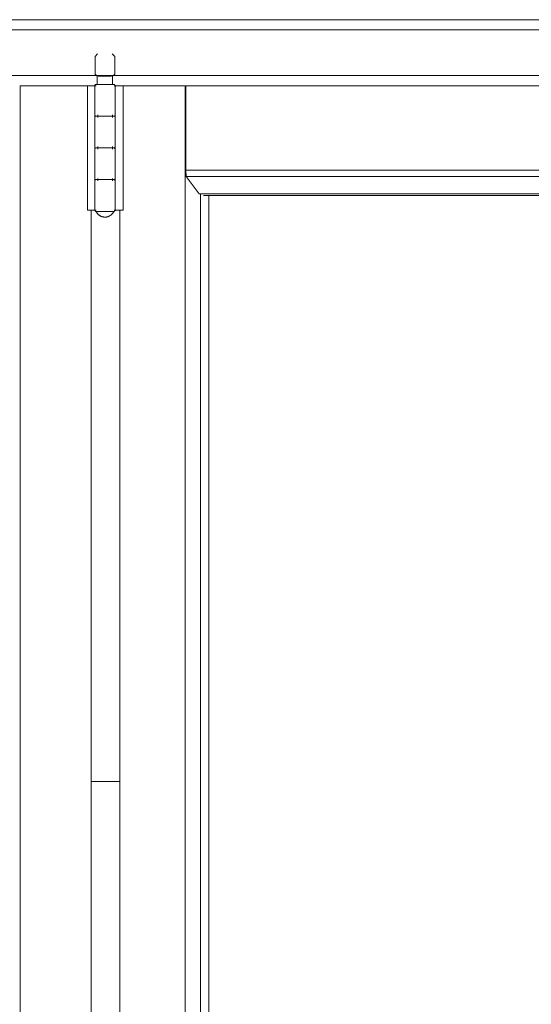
# Model space of a CAD drawing. Header units: inches. Extents: x 424 to 2043, y -237 to 445.
# Tile 944 of 965: x 1003.451 to 1003.854, y 220.175 to 220.95. Entities that reach past the tile are written whole.
import ezdxf

# ---------------------------------------------------------------- set-up
doc = ezdxf.new("R2010")
doc.units = ezdxf.units.IN
doc.header["$MEASUREMENT"] = 0
doc.layers.add('A-DOOR', color=31, linetype='Continuous', lineweight=9)
doc.layers.add('A-WALL', color=113, linetype='Continuous', lineweight=9)

# ---------------------------------------------------------------- blocks, each defined once
blk = doc.blocks.new('5-panel_Bi-fold_external_door_10806 - Type 1-V59-Section 2')
at = {"layer": 'A-DOOR'}
for p, q in [((50.9536, 4.4), (46.0463, 4.4)), ((50.9536, 4.392), (46.0463, 4.392)), ((49.44332, 4.373), (49.44132, 4.371)), ((49.44132, 4.371), (49.44132, 4.3572)), ((49.45682, 4.371), (49.45482, 4.373)), ((49.45682, 4.3572), (49.45682, 4.371)), ((46.0453, 4.356), (50.95261, 4.356)), ((49.44132, 4.3572), (49.44307, 4.35545)), ((49.44307, 4.35545), (49.44307, 4.349)), ((49.44881, 4.35545), (49.44375, 4.35545)), ((49.45413, 4.35545), (49.44881, 4.35545)), ((49.45507, 4.35545), (49.45682, 4.3572)), ((49.45507, 4.349), (49.45507, 4.35545)), ((49.38231, 4.348), (49.4354, 4.348)), ((49.38231, 4.348), (49.38231, 1.6)), ((49.4354, 4.348), (49.43949, 4.348)), ((49.4354, 4.25), (49.4354, 4.348)), ((49.43949, 4.348), (49.44092, 4.348)), ((49.44107, 4.348), (49.44107, 4.325)), ((49.44107, 4.348), (49.44222, 4.348)), ((49.44107, 4.25), (49.44107, 4.348)), ((49.44881, 4.349), (49.44401, 4.349)), ((49.45439, 4.349), (49.44881, 4.349)), ((49.45626, 4.348), (49.45692, 4.348)), ((49.45707, 4.325), (49.45707, 4.348)), ((49.45707, 4.348), (49.45901, 4.348)), ((49.45707, 4.348), (49.45707, 4.25)), ((49.45901, 4.348), (49.46347, 4.348)), ((49.46347, 4.348), (49.51211, 4.348)), ((49.46347, 4.348), (49.46347, 4.25)), ((49.51211, 1.6), (49.51211, 4.348)), ((49.51285, 4.28156), (49.51285, 4.348)), ((50.07225, 4.348), (49.51285, 4.348)), ((49.44107, 4.323), (49.44107, 4.3)), ((49.44348, 4.323), (49.44348, 4.325)), ((49.44938, 4.324), (49.44877, 4.324)), ((49.44877, 4.324), (49.44938, 4.324)), ((49.45514, 4.325), (49.45514, 4.323)), ((49.45707, 4.3), (49.45707, 4.323)), ((49.44107, 4.298), (49.44107, 4.275)), ((49.44348, 4.298), (49.44348, 4.3)), ((49.44938, 4.299), (49.44877, 4.299)), ((49.44877, 4.299), (49.44938, 4.299)), ((49.45514, 4.3), (49.45514, 4.298)), ((49.45707, 4.275), (49.45707, 4.298)), ((49.51291, 4.27659), (49.51285, 4.28156)), ((50.07225, 4.28156), (49.51285, 4.28156)), ((49.44348, 4.273), (49.44348, 4.275)), ((49.44938, 4.274), (49.44877, 4.274)), ((49.44877, 4.274), (49.44938, 4.274)), ((49.45514, 4.275), (49.45514, 4.273)), ((49.52315, 4.26271), (49.51291, 4.27659)), ((50.07225, 4.27659), (49.51291, 4.27659)), ((49.44107, 4.273), (49.44107, 4.25)), ((49.45707, 4.25), (49.45707, 4.273)), ((50.07225, 4.26271), (49.52315, 4.26271)), ((49.52415, 1.70179), (49.52415, 4.26271)), ((50.07225, 4.26143), (49.52667, 4.26143)), ((49.53093, 1.70307), (49.53093, 4.26143)), ((49.43949, 4.25), (49.4354, 4.25)), ((49.43835, 4.25), (49.43835, 1.685)), ((49.44092, 4.25), (49.43949, 4.25)), ((49.44222, 4.25), (49.44107, 4.25)), ((49.45692, 4.25), (49.45626, 4.25)), ((49.45901, 4.25), (49.45707, 4.25)), ((49.46347, 4.25), (49.45901, 4.25)), ((49.46077, 1.685), (49.46077, 4.25)), ((49.44877, 4.249), (49.44286, 4.249)), ((49.45528, 4.249), (49.44877, 4.249))]:
    blk.add_line(p, q, dxfattribs=at)
at = {"layer": 'A-DOOR', "flags": 128}
for points in [[(49.44107, 4.348), (49.44107, 4.34804), (49.44107, 4.34808), (49.44108, 4.34812), (49.44108, 4.34816), (49.44109, 4.3482), (49.4411, 4.34824), (49.44111, 4.34828), (49.44112, 4.34831), (49.44114, 4.34835), (49.44115, 4.34839), (49.44117, 4.34843), (49.44118, 4.34846), (49.4412, 4.3485), (49.44122, 4.34853), (49.44125, 4.34856), (49.44127, 4.3486), (49.44129, 4.34863), (49.44132, 4.34866), (49.44135, 4.34869), (49.44137, 4.34872), (49.4414, 4.34874), (49.44143, 4.34877), (49.44147, 4.3488), (49.4415, 4.34882), (49.44153, 4.34884), (49.44156, 4.34886), (49.4416, 4.34888), (49.44164, 4.3489), (49.44167, 4.34892), (49.44171, 4.34893), (49.44175, 4.34895), (49.44178, 4.34896), (49.44182, 4.34897), (49.44186, 4.34898), (49.4419, 4.34899), (49.44194, 4.34899), (49.44198, 4.349), (49.44202, 4.349), (49.44206, 4.349), (49.44207, 4.349)], [(49.44877, 4.349), (49.44849, 4.349), (49.44821, 4.349), (49.44793, 4.349), (49.44765, 4.349), (49.44738, 4.349), (49.44711, 4.349), (49.44684, 4.349), (49.44658, 4.349), (49.44632, 4.349), (49.44607, 4.349), (49.44582, 4.349), (49.44557, 4.349), (49.44533, 4.349), (49.4451, 4.349), (49.44487, 4.349), (49.44465, 4.349), (49.44444, 4.349), (49.44423, 4.349), (49.44403, 4.349), (49.44384, 4.349), (49.44366, 4.349), (49.44349, 4.349), (49.44332, 4.349), (49.44317, 4.349), (49.44302, 4.349), (49.44289, 4.349), (49.44276, 4.349), (49.44264, 4.349), (49.44254, 4.349), (49.44244, 4.349), (49.44236, 4.349), (49.44228, 4.349), (49.44222, 4.349), (49.44217, 4.349), (49.44213, 4.349), (49.4421, 4.349), (49.44208, 4.349), (49.44207, 4.349)], [(49.44207, 4.349), (49.44208, 4.349), (49.44209, 4.349), (49.44212, 4.349), (49.44216, 4.349), (49.44221, 4.349), (49.44227, 4.349), (49.44234, 4.349), (49.44243, 4.349), (49.44252, 4.349), (49.44262, 4.349), (49.44274, 4.349), (49.44286, 4.349), (49.443, 4.349), (49.44314, 4.349), (49.44329, 4.349), (49.44346, 4.349), (49.44363, 4.349), (49.44381, 4.349)], [(49.45607, 4.349), (49.45607, 4.349), (49.45605, 4.349), (49.45602, 4.349), (49.45598, 4.349), (49.45593, 4.349), (49.45587, 4.349), (49.4558, 4.349), (49.45572, 4.349), (49.45562, 4.349), (49.45552, 4.349), (49.4554, 4.349), (49.45528, 4.349), (49.45515, 4.349), (49.455, 4.349), (49.45485, 4.349), (49.45469, 4.349), (49.45451, 4.349), (49.45433, 4.349), (49.45414, 4.349), (49.45395, 4.349), (49.45374, 4.349), (49.45353, 4.349), (49.45331, 4.349), (49.45309, 4.349), (49.45285, 4.349), (49.45261, 4.349), (49.45237, 4.349), (49.45212, 4.349), (49.45187, 4.349), (49.45161, 4.349), (49.45134, 4.349), (49.45108, 4.349), (49.45081, 4.349), (49.45054, 4.349), (49.45026, 4.349), (49.44998, 4.349), (49.44971, 4.349), (49.44943, 4.349), (49.44915, 4.349), (49.44887, 4.349), (49.44877, 4.349)], [(49.45411, 4.349), (49.4543, 4.349), (49.45448, 4.349), (49.45466, 4.349), (49.45482, 4.349), (49.45498, 4.349), (49.45512, 4.349), (49.45526, 4.349), (49.45538, 4.349), (49.4555, 4.349), (49.4556, 4.349), (49.4557, 4.349), (49.45578, 4.349), (49.45586, 4.349), (49.45592, 4.349), (49.45597, 4.349), (49.45601, 4.349), (49.45604, 4.349), (49.45606, 4.349), (49.45607, 4.349)], [(49.45607, 4.349), (49.45611, 4.349), (49.45615, 4.349), (49.45619, 4.34899), (49.45623, 4.34899), (49.45627, 4.34898), (49.45631, 4.34897), (49.45635, 4.34896), (49.45639, 4.34895), (49.45642, 4.34894), (49.45646, 4.34892), (49.4565, 4.3489), (49.45653, 4.34889), (49.45657, 4.34887), (49.4566, 4.34885), (49.45664, 4.34883), (49.45667, 4.3488), (49.4567, 4.34878), (49.45673, 4.34875), (49.45676, 4.34872), (49.45679, 4.3487), (49.45682, 4.34867), (49.45684, 4.34864), (49.45687, 4.34861), (49.45689, 4.34857), (49.45691, 4.34854), (49.45693, 4.34851), (49.45695, 4.34847), (49.45697, 4.34844), (49.45699, 4.3484), (49.457, 4.34836), (49.45702, 4.34832), (49.45703, 4.34829), (49.45704, 4.34825), (49.45705, 4.34821), (49.45706, 4.34817), (49.45706, 4.34813), (49.45707, 4.34809), (49.45707, 4.34805), (49.45707, 4.34801), (49.45707, 4.348)], [(49.44207, 4.324), (49.44203, 4.324), (49.44199, 4.324), (49.44195, 4.32401), (49.44191, 4.32401), (49.44187, 4.32402), (49.44183, 4.32403), (49.44179, 4.32404), (49.44176, 4.32405), (49.44172, 4.32406), (49.44168, 4.32408), (49.44165, 4.3241), (49.44161, 4.32411), (49.44157, 4.32413), (49.44154, 4.32415), (49.44151, 4.32417), (49.44147, 4.3242), (49.44144, 4.32422), (49.44141, 4.32425), (49.44138, 4.32428), (49.44135, 4.3243), (49.44133, 4.32433), (49.4413, 4.32436), (49.44128, 4.32439), (49.44125, 4.32443), (49.44123, 4.32446), (49.44121, 4.32449), (49.44119, 4.32453), (49.44117, 4.32456), (49.44115, 4.3246), (49.44114, 4.32464), (49.44113, 4.32468), (49.44111, 4.32471), (49.4411, 4.32475), (49.44109, 4.32479), (49.44109, 4.32483), (49.44108, 4.32487), (49.44108, 4.32491), (49.44107, 4.32495), (49.44107, 4.32499), (49.44107, 4.325)], [(49.44107, 4.323), (49.44107, 4.32304), (49.44107, 4.32308), (49.44108, 4.32312), (49.44108, 4.32316), (49.44109, 4.3232), (49.4411, 4.32324), (49.44111, 4.32328), (49.44112, 4.32331), (49.44114, 4.32335), (49.44115, 4.32339), (49.44117, 4.32343), (49.44118, 4.32346), (49.4412, 4.3235), (49.44122, 4.32353), (49.44125, 4.32356), (49.44127, 4.3236), (49.44129, 4.32363), (49.44132, 4.32366), (49.44135, 4.32369), (49.44137, 4.32372), (49.4414, 4.32374), (49.44143, 4.32377), (49.44147, 4.3238), (49.4415, 4.32382), (49.44153, 4.32384), (49.44156, 4.32386), (49.4416, 4.32388), (49.44164, 4.3239), (49.44167, 4.32392), (49.44171, 4.32393), (49.44175, 4.32395), (49.44178, 4.32396), (49.44182, 4.32397), (49.44186, 4.32398), (49.4419, 4.32399), (49.44194, 4.32399), (49.44198, 4.324), (49.44202, 4.324), (49.44206, 4.324), (49.44207, 4.324)], [(49.44877, 4.324), (49.44849, 4.324), (49.44821, 4.324), (49.44793, 4.324), (49.44765, 4.324), (49.44738, 4.324), (49.44711, 4.324), (49.44684, 4.324), (49.44658, 4.324), (49.44632, 4.324), (49.44607, 4.324), (49.44582, 4.324), (49.44557, 4.324), (49.44533, 4.324), (49.4451, 4.324), (49.44487, 4.324), (49.44465, 4.324), (49.44444, 4.324), (49.44423, 4.324), (49.44403, 4.324), (49.44384, 4.324), (49.44366, 4.324), (49.44349, 4.324), (49.44332, 4.324), (49.44317, 4.324), (49.44302, 4.324), (49.44289, 4.324), (49.44276, 4.324), (49.44264, 4.324), (49.44254, 4.324), (49.44244, 4.324), (49.44236, 4.324), (49.44228, 4.324), (49.44222, 4.324), (49.44217, 4.324), (49.44213, 4.324), (49.4421, 4.324), (49.44208, 4.324), (49.44207, 4.324)], [(49.44207, 4.324), (49.44208, 4.324), (49.44209, 4.324), (49.44212, 4.324), (49.44216, 4.324), (49.44221, 4.324), (49.44227, 4.324), (49.44234, 4.324), (49.44243, 4.324), (49.44252, 4.324), (49.44262, 4.324), (49.44274, 4.324), (49.44286, 4.324), (49.443, 4.324), (49.44314, 4.324), (49.44329, 4.324), (49.44346, 4.324), (49.44363, 4.324), (49.44381, 4.324), (49.444, 4.324), (49.44419, 4.324), (49.4444, 4.324), (49.44461, 4.324), (49.44483, 4.324), (49.44506, 4.324), (49.44529, 4.324), (49.44553, 4.324), (49.44577, 4.324), (49.44602, 4.324), (49.44628, 4.324), (49.44653, 4.324), (49.4468, 4.324), (49.44706, 4.324), (49.44733, 4.324), (49.44761, 4.324), (49.44788, 4.324), (49.44816, 4.324), (49.44844, 4.324), (49.44872, 4.324), (49.449, 4.324), (49.44928, 4.324), (49.44938, 4.324)], [(49.44938, 4.324), (49.4491, 4.324), (49.44882, 4.324), (49.44854, 4.324), (49.44826, 4.324), (49.44798, 4.324), (49.44771, 4.324), (49.44743, 4.324), (49.44716, 4.324), (49.44689, 4.324), (49.44663, 4.324), (49.44637, 4.324), (49.44611, 4.324), (49.44586, 4.324), (49.44562, 4.324), (49.44537, 4.324), (49.44514, 4.324), (49.44491, 4.324), (49.44469, 4.324), (49.44447, 4.324), (49.44427, 4.324), (49.44407, 4.324), (49.44388, 4.324), (49.44369, 4.324), (49.44352, 4.324), (49.44335, 4.324), (49.44319, 4.324), (49.44305, 4.324), (49.44291, 4.324), (49.44278, 4.324), (49.44266, 4.324), (49.44256, 4.324), (49.44246, 4.324), (49.44237, 4.324), (49.4423, 4.324), (49.44223, 4.324), (49.44218, 4.324), (49.44213, 4.324), (49.4421, 4.324), (49.44208, 4.324), (49.44207, 4.324)], [(49.44207, 4.324), (49.44208, 4.324), (49.44209, 4.324), (49.44212, 4.324), (49.44216, 4.324), (49.44221, 4.324), (49.44227, 4.324), (49.44234, 4.324), (49.44243, 4.324), (49.44252, 4.324), (49.44262, 4.324), (49.44274, 4.324), (49.44286, 4.324), (49.443, 4.324), (49.44314, 4.324), (49.44329, 4.324), (49.44346, 4.324), (49.44363, 4.324), (49.44381, 4.324), (49.444, 4.324), (49.44419, 4.324), (49.4444, 4.324), (49.44461, 4.324), (49.44483, 4.324), (49.44506, 4.324), (49.44529, 4.324), (49.44553, 4.324), (49.44577, 4.324), (49.44602, 4.324), (49.44628, 4.324), (49.44653, 4.324), (49.4468, 4.324), (49.44706, 4.324), (49.44733, 4.324), (49.44761, 4.324), (49.44788, 4.324), (49.44816, 4.324), (49.44844, 4.324), (49.44872, 4.324), (49.44877, 4.324)], [(49.45607, 4.324), (49.45607, 4.324), (49.45605, 4.324), (49.45602, 4.324), (49.45598, 4.324), (49.45593, 4.324), (49.45587, 4.324), (49.4558, 4.324), (49.45572, 4.324), (49.45562, 4.324), (49.45552, 4.324), (49.4554, 4.324), (49.45528, 4.324), (49.45515, 4.324), (49.455, 4.324), (49.45485, 4.324), (49.45469, 4.324), (49.45451, 4.324), (49.45433, 4.324), (49.45414, 4.324), (49.45395, 4.324), (49.45374, 4.324), (49.45353, 4.324), (49.45331, 4.324), (49.45309, 4.324), (49.45285, 4.324), (49.45261, 4.324), (49.45237, 4.324), (49.45212, 4.324), (49.45187, 4.324), (49.45161, 4.324), (49.45134, 4.324), (49.45108, 4.324), (49.45081, 4.324), (49.45054, 4.324), (49.45026, 4.324), (49.44998, 4.324), (49.44971, 4.324), (49.44943, 4.324), (49.44915, 4.324), (49.44887, 4.324), (49.44877, 4.324)], [(49.44877, 4.324), (49.44905, 4.324), (49.44932, 4.324), (49.4496, 4.324), (49.44988, 4.324), (49.45016, 4.324), (49.45044, 4.324), (49.45071, 4.324), (49.45098, 4.324), (49.45125, 4.324), (49.45151, 4.324), (49.45177, 4.324), (49.45203, 4.324), (49.45228, 4.324), (49.45253, 4.324), (49.45277, 4.324), (49.453, 4.324), (49.45323, 4.324), (49.45345, 4.324), (49.45367, 4.324), (49.45387, 4.324), (49.45407, 4.324), (49.45427, 4.324), (49.45445, 4.324), (49.45462, 4.324), (49.45479, 4.324), (49.45495, 4.324), (49.45509, 4.324), (49.45523, 4.324), (49.45536, 4.324), (49.45548, 4.324), (49.45559, 4.324), (49.45568, 4.324), (49.45577, 4.324), (49.45585, 4.324), (49.45591, 4.324), (49.45596, 4.324), (49.45601, 4.324), (49.45604, 4.324), (49.45606, 4.324), (49.45607, 4.324)], [(49.44938, 4.324), (49.44966, 4.324), (49.44993, 4.324), (49.45021, 4.324), (49.45049, 4.324), (49.45076, 4.324), (49.45103, 4.324), (49.4513, 4.324), (49.45156, 4.324), (49.45182, 4.324), (49.45208, 4.324), (49.45233, 4.324), (49.45257, 4.324), (49.45281, 4.324), (49.45305, 4.324), (49.45327, 4.324), (49.45349, 4.324), (49.45371, 4.324), (49.45391, 4.324), (49.45411, 4.324), (49.4543, 4.324), (49.45448, 4.324), (49.45466, 4.324), (49.45482, 4.324), (49.45498, 4.324), (49.45512, 4.324), (49.45526, 4.324), (49.45538, 4.324), (49.4555, 4.324), (49.4556, 4.324), (49.4557, 4.324), (49.45578, 4.324), (49.45586, 4.324), (49.45592, 4.324), (49.45597, 4.324), (49.45601, 4.324), (49.45604, 4.324), (49.45606, 4.324), (49.45607, 4.324)], [(49.45607, 4.324), (49.45607, 4.324), (49.45605, 4.324), (49.45602, 4.324), (49.45598, 4.324), (49.45593, 4.324), (49.45587, 4.324), (49.4558, 4.324), (49.45572, 4.324), (49.45562, 4.324), (49.45552, 4.324), (49.4554, 4.324), (49.45528, 4.324), (49.45515, 4.324), (49.455, 4.324), (49.45485, 4.324), (49.45469, 4.324), (49.45451, 4.324), (49.45433, 4.324), (49.45414, 4.324), (49.45395, 4.324), (49.45374, 4.324), (49.45353, 4.324), (49.45331, 4.324), (49.45309, 4.324), (49.45285, 4.324), (49.45261, 4.324), (49.45237, 4.324), (49.45212, 4.324), (49.45187, 4.324), (49.45161, 4.324), (49.45134, 4.324), (49.45108, 4.324), (49.45081, 4.324), (49.45054, 4.324), (49.45026, 4.324), (49.44998, 4.324), (49.44971, 4.324), (49.44943, 4.324), (49.44938, 4.324)], [(49.45707, 4.325), (49.45707, 4.32496), (49.45707, 4.32492), (49.45706, 4.32488), (49.45706, 4.32484), (49.45705, 4.3248), (49.45704, 4.32476), (49.45703, 4.32472), (49.45702, 4.32469), (49.45701, 4.32465), (49.45699, 4.32461), (49.45698, 4.32457), (49.45696, 4.32454), (49.45694, 4.3245), (49.45692, 4.32447), (49.4569, 4.32444), (49.45687, 4.3244), (49.45685, 4.32437), (49.45682, 4.32434), (49.4568, 4.32431), (49.45677, 4.32428), (49.45674, 4.32426), (49.45671, 4.32423), (49.45668, 4.3242), (49.45664, 4.32418), (49.45661, 4.32416), (49.45658, 4.32414), (49.45654, 4.32412), (49.45651, 4.3241), (49.45647, 4.32408), (49.45643, 4.32407), (49.4564, 4.32405), (49.45636, 4.32404), (49.45632, 4.32403), (49.45628, 4.32402), (49.45624, 4.32401), (49.4562, 4.32401), (49.45616, 4.324), (49.45612, 4.324), (49.45608, 4.324), (49.45607, 4.324)], [(49.45607, 4.324), (49.45611, 4.324), (49.45615, 4.324), (49.45619, 4.32399), (49.45623, 4.32399), (49.45627, 4.32398), (49.45631, 4.32397), (49.45635, 4.32396), (49.45639, 4.32395), (49.45642, 4.32394), (49.45646, 4.32392), (49.4565, 4.3239), (49.45653, 4.32389), (49.45657, 4.32387), (49.4566, 4.32385), (49.45664, 4.32383), (49.45667, 4.3238), (49.4567, 4.32378), (49.45673, 4.32375), (49.45676, 4.32372), (49.45679, 4.3237), (49.45682, 4.32367), (49.45684, 4.32364), (49.45687, 4.32361), (49.45689, 4.32357), (49.45691, 4.32354), (49.45693, 4.32351), (49.45695, 4.32347), (49.45697, 4.32344), (49.45699, 4.3234), (49.457, 4.32336), (49.45702, 4.32332), (49.45703, 4.32329), (49.45704, 4.32325), (49.45705, 4.32321), (49.45706, 4.32317), (49.45706, 4.32313), (49.45707, 4.32309), (49.45707, 4.32305), (49.45707, 4.32301), (49.45707, 4.323)], [(49.44207, 4.299), (49.44203, 4.299), (49.44199, 4.299), (49.44195, 4.29901), (49.44191, 4.29901), (49.44187, 4.29902), (49.44183, 4.29903), (49.44179, 4.29904), (49.44176, 4.29905), (49.44172, 4.29906), (49.44168, 4.29908), (49.44165, 4.2991), (49.44161, 4.29911), (49.44157, 4.29913), (49.44154, 4.29915), (49.44151, 4.29917), (49.44147, 4.2992), (49.44144, 4.29922), (49.44141, 4.29925), (49.44138, 4.29928), (49.44135, 4.2993), (49.44133, 4.29933), (49.4413, 4.29936), (49.44128, 4.29939), (49.44125, 4.29943), (49.44123, 4.29946), (49.44121, 4.29949), (49.44119, 4.29953), (49.44117, 4.29956), (49.44115, 4.2996), (49.44114, 4.29964), (49.44113, 4.29968), (49.44111, 4.29971), (49.4411, 4.29975), (49.44109, 4.29979), (49.44109, 4.29983), (49.44108, 4.29987), (49.44108, 4.29991), (49.44107, 4.29995), (49.44107, 4.29999), (49.44107, 4.3)], [(49.44107, 4.298), (49.44107, 4.29804), (49.44107, 4.29808), (49.44108, 4.29812), (49.44108, 4.29816), (49.44109, 4.2982), (49.4411, 4.29824), (49.44111, 4.29828), (49.44112, 4.29831), (49.44114, 4.29835), (49.44115, 4.29839), (49.44117, 4.29843), (49.44118, 4.29846), (49.4412, 4.2985), (49.44122, 4.29853), (49.44125, 4.29856), (49.44127, 4.2986), (49.44129, 4.29863), (49.44132, 4.29866), (49.44135, 4.29869), (49.44137, 4.29872), (49.4414, 4.29874), (49.44143, 4.29877), (49.44147, 4.2988), (49.4415, 4.29882), (49.44153, 4.29884), (49.44156, 4.29886), (49.4416, 4.29888), (49.44164, 4.2989), (49.44167, 4.29892), (49.44171, 4.29893), (49.44175, 4.29895), (49.44178, 4.29896), (49.44182, 4.29897), (49.44186, 4.29898), (49.4419, 4.29899), (49.44194, 4.29899), (49.44198, 4.299), (49.44202, 4.299), (49.44206, 4.299), (49.44207, 4.299)], [(49.44877, 4.299), (49.44849, 4.299), (49.44821, 4.299), (49.44793, 4.299), (49.44765, 4.299), (49.44738, 4.299), (49.44711, 4.299), (49.44684, 4.299), (49.44658, 4.299), (49.44632, 4.299), (49.44607, 4.299), (49.44582, 4.299), (49.44557, 4.299), (49.44533, 4.299), (49.4451, 4.299), (49.44487, 4.299), (49.44465, 4.299), (49.44444, 4.299), (49.44423, 4.299), (49.44403, 4.299), (49.44384, 4.299), (49.44366, 4.299), (49.44349, 4.299), (49.44332, 4.299), (49.44317, 4.299), (49.44302, 4.299), (49.44289, 4.299), (49.44276, 4.299), (49.44264, 4.299), (49.44254, 4.299), (49.44244, 4.299), (49.44236, 4.299), (49.44228, 4.299), (49.44222, 4.299), (49.44217, 4.299), (49.44213, 4.299), (49.4421, 4.299), (49.44208, 4.299), (49.44207, 4.299)], [(49.44207, 4.299), (49.44208, 4.299), (49.44209, 4.299), (49.44212, 4.299), (49.44216, 4.299), (49.44221, 4.299), (49.44227, 4.299), (49.44234, 4.299), (49.44243, 4.299), (49.44252, 4.299), (49.44262, 4.299), (49.44274, 4.299), (49.44286, 4.299), (49.443, 4.299), (49.44314, 4.299), (49.44329, 4.299), (49.44346, 4.299), (49.44363, 4.299), (49.44381, 4.299), (49.444, 4.299), (49.44419, 4.299), (49.4444, 4.299), (49.44461, 4.299), (49.44483, 4.299), (49.44506, 4.299), (49.44529, 4.299), (49.44553, 4.299), (49.44577, 4.299), (49.44602, 4.299), (49.44628, 4.299), (49.44653, 4.299), (49.4468, 4.299), (49.44706, 4.299), (49.44733, 4.299), (49.44761, 4.299), (49.44788, 4.299), (49.44816, 4.299), (49.44844, 4.299), (49.44872, 4.299), (49.449, 4.299), (49.44928, 4.299), (49.44938, 4.299)], [(49.44938, 4.299), (49.4491, 4.299), (49.44882, 4.299), (49.44854, 4.299), (49.44826, 4.299), (49.44798, 4.299), (49.44771, 4.299), (49.44743, 4.299), (49.44716, 4.299), (49.44689, 4.299), (49.44663, 4.299), (49.44637, 4.299), (49.44611, 4.299), (49.44586, 4.299), (49.44562, 4.299), (49.44537, 4.299), (49.44514, 4.299), (49.44491, 4.299), (49.44469, 4.299), (49.44447, 4.299), (49.44427, 4.299), (49.44407, 4.299), (49.44388, 4.299), (49.44369, 4.299), (49.44352, 4.299), (49.44335, 4.299), (49.44319, 4.299), (49.44305, 4.299), (49.44291, 4.299), (49.44278, 4.299), (49.44266, 4.299), (49.44256, 4.299), (49.44246, 4.299), (49.44237, 4.299), (49.4423, 4.299), (49.44223, 4.299), (49.44218, 4.299), (49.44213, 4.299), (49.4421, 4.299), (49.44208, 4.299), (49.44207, 4.299)], [(49.44207, 4.299), (49.44208, 4.299), (49.44209, 4.299), (49.44212, 4.299), (49.44216, 4.299), (49.44221, 4.299), (49.44227, 4.299), (49.44234, 4.299), (49.44243, 4.299), (49.44252, 4.299), (49.44262, 4.299), (49.44274, 4.299), (49.44286, 4.299), (49.443, 4.299), (49.44314, 4.299), (49.44329, 4.299), (49.44346, 4.299), (49.44363, 4.299), (49.44381, 4.299), (49.444, 4.299), (49.44419, 4.299), (49.4444, 4.299), (49.44461, 4.299), (49.44483, 4.299), (49.44506, 4.299), (49.44529, 4.299), (49.44553, 4.299), (49.44577, 4.299), (49.44602, 4.299), (49.44628, 4.299), (49.44653, 4.299), (49.4468, 4.299), (49.44706, 4.299), (49.44733, 4.299), (49.44761, 4.299), (49.44788, 4.299), (49.44816, 4.299), (49.44844, 4.299), (49.44872, 4.299), (49.44877, 4.299)], [(49.45607, 4.299), (49.45607, 4.299), (49.45605, 4.299), (49.45602, 4.299), (49.45598, 4.299), (49.45593, 4.299), (49.45587, 4.299), (49.4558, 4.299), (49.45572, 4.299), (49.45562, 4.299), (49.45552, 4.299), (49.4554, 4.299), (49.45528, 4.299), (49.45515, 4.299), (49.455, 4.299), (49.45485, 4.299), (49.45469, 4.299), (49.45451, 4.299), (49.45433, 4.299), (49.45414, 4.299), (49.45395, 4.299), (49.45374, 4.299), (49.45353, 4.299), (49.45331, 4.299), (49.45309, 4.299), (49.45285, 4.299), (49.45261, 4.299), (49.45237, 4.299), (49.45212, 4.299), (49.45187, 4.299), (49.45161, 4.299), (49.45134, 4.299), (49.45108, 4.299), (49.45081, 4.299), (49.45054, 4.299), (49.45026, 4.299), (49.44998, 4.299), (49.44971, 4.299), (49.44943, 4.299), (49.44915, 4.299), (49.44887, 4.299), (49.44877, 4.299)], [(49.44877, 4.299), (49.44905, 4.299), (49.44932, 4.299), (49.4496, 4.299), (49.44988, 4.299), (49.45016, 4.299), (49.45044, 4.299), (49.45071, 4.299), (49.45098, 4.299), (49.45125, 4.299), (49.45151, 4.299), (49.45177, 4.299), (49.45203, 4.299), (49.45228, 4.299), (49.45253, 4.299), (49.45277, 4.299), (49.453, 4.299), (49.45323, 4.299), (49.45345, 4.299), (49.45367, 4.299), (49.45387, 4.299), (49.45407, 4.299), (49.45427, 4.299), (49.45445, 4.299), (49.45462, 4.299), (49.45479, 4.299), (49.45495, 4.299), (49.45509, 4.299), (49.45523, 4.299), (49.45536, 4.299), (49.45548, 4.299), (49.45559, 4.299), (49.45568, 4.299), (49.45577, 4.299), (49.45585, 4.299), (49.45591, 4.299), (49.45596, 4.299), (49.45601, 4.299), (49.45604, 4.299), (49.45606, 4.299), (49.45607, 4.299)], [(49.44938, 4.299), (49.44966, 4.299), (49.44993, 4.299), (49.45021, 4.299), (49.45049, 4.299), (49.45076, 4.299), (49.45103, 4.299), (49.4513, 4.299), (49.45156, 4.299), (49.45182, 4.299), (49.45208, 4.299), (49.45233, 4.299), (49.45257, 4.299), (49.45281, 4.299), (49.45305, 4.299), (49.45327, 4.299), (49.45349, 4.299), (49.45371, 4.299), (49.45391, 4.299), (49.45411, 4.299), (49.4543, 4.299), (49.45448, 4.299), (49.45466, 4.299), (49.45482, 4.299), (49.45498, 4.299), (49.45512, 4.299), (49.45526, 4.299), (49.45538, 4.299), (49.4555, 4.299), (49.4556, 4.299), (49.4557, 4.299), (49.45578, 4.299), (49.45586, 4.299), (49.45592, 4.299), (49.45597, 4.299), (49.45601, 4.299), (49.45604, 4.299), (49.45606, 4.299), (49.45607, 4.299)], [(49.45607, 4.299), (49.45607, 4.299), (49.45605, 4.299), (49.45602, 4.299), (49.45598, 4.299), (49.45593, 4.299), (49.45587, 4.299), (49.4558, 4.299), (49.45572, 4.299), (49.45562, 4.299), (49.45552, 4.299), (49.4554, 4.299), (49.45528, 4.299), (49.45515, 4.299), (49.455, 4.299), (49.45485, 4.299), (49.45469, 4.299), (49.45451, 4.299), (49.45433, 4.299), (49.45414, 4.299), (49.45395, 4.299), (49.45374, 4.299), (49.45353, 4.299), (49.45331, 4.299), (49.45309, 4.299), (49.45285, 4.299), (49.45261, 4.299), (49.45237, 4.299), (49.45212, 4.299), (49.45187, 4.299), (49.45161, 4.299), (49.45134, 4.299), (49.45108, 4.299), (49.45081, 4.299), (49.45054, 4.299), (49.45026, 4.299), (49.44998, 4.299), (49.44971, 4.299), (49.44943, 4.299), (49.44938, 4.299)], [(49.45707, 4.3), (49.45707, 4.29996), (49.45707, 4.29992), (49.45706, 4.29988), (49.45706, 4.29984), (49.45705, 4.2998), (49.45704, 4.29976), (49.45703, 4.29972), (49.45702, 4.29969), (49.45701, 4.29965), (49.45699, 4.29961), (49.45698, 4.29957), (49.45696, 4.29954), (49.45694, 4.2995), (49.45692, 4.29947), (49.4569, 4.29944), (49.45687, 4.2994), (49.45685, 4.29937), (49.45682, 4.29934), (49.4568, 4.29931), (49.45677, 4.29928), (49.45674, 4.29926), (49.45671, 4.29923), (49.45668, 4.2992), (49.45664, 4.29918), (49.45661, 4.29916), (49.45658, 4.29914), (49.45654, 4.29912), (49.45651, 4.2991), (49.45647, 4.29908), (49.45643, 4.29907), (49.4564, 4.29905), (49.45636, 4.29904), (49.45632, 4.29903), (49.45628, 4.29902), (49.45624, 4.29901), (49.4562, 4.29901), (49.45616, 4.299), (49.45612, 4.299), (49.45608, 4.299), (49.45607, 4.299)], [(49.45607, 4.299), (49.45611, 4.299), (49.45615, 4.299), (49.45619, 4.29899), (49.45623, 4.29899), (49.45627, 4.29898), (49.45631, 4.29897), (49.45635, 4.29896), (49.45639, 4.29895), (49.45642, 4.29894), (49.45646, 4.29892), (49.4565, 4.2989), (49.45653, 4.29889), (49.45657, 4.29887), (49.4566, 4.29885), (49.45664, 4.29883), (49.45667, 4.2988), (49.4567, 4.29878), (49.45673, 4.29875), (49.45676, 4.29872), (49.45679, 4.2987), (49.45682, 4.29867), (49.45684, 4.29864), (49.45687, 4.29861), (49.45689, 4.29857), (49.45691, 4.29854), (49.45693, 4.29851), (49.45695, 4.29847), (49.45697, 4.29844), (49.45699, 4.2984), (49.457, 4.29836), (49.45702, 4.29832), (49.45703, 4.29829), (49.45704, 4.29825), (49.45705, 4.29821), (49.45706, 4.29817), (49.45706, 4.29813), (49.45707, 4.29809), (49.45707, 4.29805), (49.45707, 4.29801), (49.45707, 4.298)], [(49.44207, 4.274), (49.44203, 4.274), (49.44199, 4.274), (49.44195, 4.27401), (49.44191, 4.27401), (49.44187, 4.27402), (49.44183, 4.27403), (49.44179, 4.27404), (49.44176, 4.27405), (49.44172, 4.27406), (49.44168, 4.27408), (49.44165, 4.2741), (49.44161, 4.27411), (49.44157, 4.27413), (49.44154, 4.27415), (49.44151, 4.27417), (49.44147, 4.2742), (49.44144, 4.27422), (49.44141, 4.27425), (49.44138, 4.27428), (49.44135, 4.2743), (49.44133, 4.27433), (49.4413, 4.27436), (49.44128, 4.27439), (49.44125, 4.27443), (49.44123, 4.27446), (49.44121, 4.27449), (49.44119, 4.27453), (49.44117, 4.27456), (49.44115, 4.2746), (49.44114, 4.27464), (49.44113, 4.27468), (49.44111, 4.27471), (49.4411, 4.27475), (49.44109, 4.27479), (49.44109, 4.27483), (49.44108, 4.27487), (49.44108, 4.27491), (49.44107, 4.27495), (49.44107, 4.27499), (49.44107, 4.275)], [(49.44107, 4.273), (49.44107, 4.27304), (49.44107, 4.27308), (49.44108, 4.27312), (49.44108, 4.27316), (49.44109, 4.2732), (49.4411, 4.27324), (49.44111, 4.27328), (49.44112, 4.27331), (49.44114, 4.27335), (49.44115, 4.27339), (49.44117, 4.27343), (49.44118, 4.27346), (49.4412, 4.2735), (49.44122, 4.27353), (49.44125, 4.27356), (49.44127, 4.2736), (49.44129, 4.27363), (49.44132, 4.27366), (49.44135, 4.27369), (49.44137, 4.27372), (49.4414, 4.27374), (49.44143, 4.27377), (49.44147, 4.2738), (49.4415, 4.27382), (49.44153, 4.27384), (49.44156, 4.27386), (49.4416, 4.27388), (49.44164, 4.2739), (49.44167, 4.27392), (49.44171, 4.27393), (49.44175, 4.27395), (49.44178, 4.27396), (49.44182, 4.27397), (49.44186, 4.27398), (49.4419, 4.27399), (49.44194, 4.27399), (49.44198, 4.274), (49.44202, 4.274), (49.44206, 4.274), (49.44207, 4.274)], [(49.44877, 4.274), (49.44849, 4.274), (49.44821, 4.274), (49.44793, 4.274), (49.44765, 4.274), (49.44738, 4.274), (49.44711, 4.274), (49.44684, 4.274), (49.44658, 4.274), (49.44632, 4.274), (49.44607, 4.274), (49.44582, 4.274), (49.44557, 4.274), (49.44533, 4.274), (49.4451, 4.274), (49.44487, 4.274), (49.44465, 4.274), (49.44444, 4.274), (49.44423, 4.274), (49.44403, 4.274), (49.44384, 4.274), (49.44366, 4.274), (49.44349, 4.274), (49.44332, 4.274), (49.44317, 4.274), (49.44302, 4.274), (49.44289, 4.274), (49.44276, 4.274), (49.44264, 4.274), (49.44254, 4.274), (49.44244, 4.274), (49.44236, 4.274), (49.44228, 4.274), (49.44222, 4.274), (49.44217, 4.274), (49.44213, 4.274), (49.4421, 4.274), (49.44208, 4.274), (49.44207, 4.274)], [(49.44207, 4.274), (49.44208, 4.274), (49.44209, 4.274), (49.44212, 4.274), (49.44216, 4.274), (49.44221, 4.274), (49.44227, 4.274), (49.44234, 4.274), (49.44243, 4.274), (49.44252, 4.274), (49.44262, 4.274), (49.44274, 4.274), (49.44286, 4.274), (49.443, 4.274), (49.44314, 4.274), (49.44329, 4.274), (49.44346, 4.274), (49.44363, 4.274), (49.44381, 4.274), (49.444, 4.274), (49.44419, 4.274), (49.4444, 4.274), (49.44461, 4.274), (49.44483, 4.274), (49.44506, 4.274), (49.44529, 4.274), (49.44553, 4.274), (49.44577, 4.274), (49.44602, 4.274), (49.44628, 4.274), (49.44653, 4.274), (49.4468, 4.274), (49.44706, 4.274), (49.44733, 4.274), (49.44761, 4.274), (49.44788, 4.274), (49.44816, 4.274), (49.44844, 4.274), (49.44872, 4.274), (49.449, 4.274), (49.44928, 4.274), (49.44938, 4.274)], [(49.44938, 4.274), (49.4491, 4.274), (49.44882, 4.274), (49.44854, 4.274), (49.44826, 4.274), (49.44798, 4.274), (49.44771, 4.274), (49.44743, 4.274), (49.44716, 4.274), (49.44689, 4.274), (49.44663, 4.274), (49.44637, 4.274), (49.44611, 4.274), (49.44586, 4.274), (49.44562, 4.274), (49.44537, 4.274), (49.44514, 4.274), (49.44491, 4.274), (49.44469, 4.274), (49.44447, 4.274), (49.44427, 4.274), (49.44407, 4.274), (49.44388, 4.274), (49.44369, 4.274), (49.44352, 4.274), (49.44335, 4.274), (49.44319, 4.274), (49.44305, 4.274), (49.44291, 4.274), (49.44278, 4.274), (49.44266, 4.274), (49.44256, 4.274), (49.44246, 4.274), (49.44237, 4.274), (49.4423, 4.274), (49.44223, 4.274), (49.44218, 4.274), (49.44213, 4.274), (49.4421, 4.274), (49.44208, 4.274), (49.44207, 4.274)], [(49.44207, 4.274), (49.44208, 4.274), (49.44209, 4.274), (49.44212, 4.274), (49.44216, 4.274), (49.44221, 4.274), (49.44227, 4.274), (49.44234, 4.274), (49.44243, 4.274), (49.44252, 4.274), (49.44262, 4.274), (49.44274, 4.274), (49.44286, 4.274), (49.443, 4.274), (49.44314, 4.274), (49.44329, 4.274), (49.44346, 4.274), (49.44363, 4.274), (49.44381, 4.274), (49.444, 4.274), (49.44419, 4.274), (49.4444, 4.274), (49.44461, 4.274), (49.44483, 4.274), (49.44506, 4.274), (49.44529, 4.274), (49.44553, 4.274), (49.44577, 4.274), (49.44602, 4.274), (49.44628, 4.274), (49.44653, 4.274), (49.4468, 4.274), (49.44706, 4.274), (49.44733, 4.274), (49.44761, 4.274), (49.44788, 4.274), (49.44816, 4.274), (49.44844, 4.274), (49.44872, 4.274), (49.44877, 4.274)], [(49.45607, 4.274), (49.45607, 4.274), (49.45605, 4.274), (49.45602, 4.274), (49.45598, 4.274), (49.45593, 4.274), (49.45587, 4.274), (49.4558, 4.274), (49.45572, 4.274), (49.45562, 4.274), (49.45552, 4.274), (49.4554, 4.274), (49.45528, 4.274), (49.45515, 4.274), (49.455, 4.274), (49.45485, 4.274), (49.45469, 4.274), (49.45451, 4.274), (49.45433, 4.274), (49.45414, 4.274), (49.45395, 4.274), (49.45374, 4.274), (49.45353, 4.274), (49.45331, 4.274), (49.45309, 4.274), (49.45285, 4.274), (49.45261, 4.274), (49.45237, 4.274), (49.45212, 4.274), (49.45187, 4.274), (49.45161, 4.274), (49.45134, 4.274), (49.45108, 4.274), (49.45081, 4.274), (49.45054, 4.274), (49.45026, 4.274), (49.44998, 4.274), (49.44971, 4.274), (49.44943, 4.274), (49.44915, 4.274), (49.44887, 4.274), (49.44877, 4.274)], [(49.44877, 4.274), (49.44905, 4.274), (49.44932, 4.274), (49.4496, 4.274), (49.44988, 4.274), (49.45016, 4.274), (49.45044, 4.274), (49.45071, 4.274), (49.45098, 4.274), (49.45125, 4.274), (49.45151, 4.274), (49.45177, 4.274), (49.45203, 4.274), (49.45228, 4.274), (49.45253, 4.274), (49.45277, 4.274), (49.453, 4.274), (49.45323, 4.274), (49.45345, 4.274), (49.45367, 4.274), (49.45387, 4.274), (49.45407, 4.274), (49.45427, 4.274), (49.45445, 4.274), (49.45462, 4.274), (49.45479, 4.274), (49.45495, 4.274), (49.45509, 4.274), (49.45523, 4.274), (49.45536, 4.274), (49.45548, 4.274), (49.45559, 4.274), (49.45568, 4.274), (49.45577, 4.274), (49.45585, 4.274), (49.45591, 4.274), (49.45596, 4.274), (49.45601, 4.274), (49.45604, 4.274), (49.45606, 4.274), (49.45607, 4.274)], [(49.44938, 4.274), (49.44966, 4.274), (49.44993, 4.274), (49.45021, 4.274), (49.45049, 4.274), (49.45076, 4.274), (49.45103, 4.274), (49.4513, 4.274), (49.45156, 4.274), (49.45182, 4.274), (49.45208, 4.274), (49.45233, 4.274), (49.45257, 4.274), (49.45281, 4.274), (49.45305, 4.274), (49.45327, 4.274), (49.45349, 4.274), (49.45371, 4.274), (49.45391, 4.274), (49.45411, 4.274), (49.4543, 4.274), (49.45448, 4.274), (49.45466, 4.274), (49.45482, 4.274), (49.45498, 4.274), (49.45512, 4.274), (49.45526, 4.274), (49.45538, 4.274), (49.4555, 4.274), (49.4556, 4.274), (49.4557, 4.274), (49.45578, 4.274), (49.45586, 4.274), (49.45592, 4.274), (49.45597, 4.274), (49.45601, 4.274), (49.45604, 4.274), (49.45606, 4.274), (49.45607, 4.274)], [(49.45607, 4.274), (49.45607, 4.274), (49.45605, 4.274), (49.45602, 4.274), (49.45598, 4.274), (49.45593, 4.274), (49.45587, 4.274), (49.4558, 4.274), (49.45572, 4.274), (49.45562, 4.274), (49.45552, 4.274), (49.4554, 4.274), (49.45528, 4.274), (49.45515, 4.274), (49.455, 4.274), (49.45485, 4.274), (49.45469, 4.274), (49.45451, 4.274), (49.45433, 4.274), (49.45414, 4.274), (49.45395, 4.274), (49.45374, 4.274), (49.45353, 4.274), (49.45331, 4.274), (49.45309, 4.274), (49.45285, 4.274), (49.45261, 4.274), (49.45237, 4.274), (49.45212, 4.274), (49.45187, 4.274), (49.45161, 4.274), (49.45134, 4.274), (49.45108, 4.274), (49.45081, 4.274), (49.45054, 4.274), (49.45026, 4.274), (49.44998, 4.274), (49.44971, 4.274), (49.44943, 4.274), (49.44938, 4.274)], [(49.45707, 4.275), (49.45707, 4.27496), (49.45707, 4.27492), (49.45706, 4.27488), (49.45706, 4.27484), (49.45705, 4.2748), (49.45704, 4.27476), (49.45703, 4.27472), (49.45702, 4.27469), (49.45701, 4.27465), (49.45699, 4.27461), (49.45698, 4.27457), (49.45696, 4.27454), (49.45694, 4.2745), (49.45692, 4.27447), (49.4569, 4.27444), (49.45687, 4.2744), (49.45685, 4.27437), (49.45682, 4.27434), (49.4568, 4.27431), (49.45677, 4.27428), (49.45674, 4.27426), (49.45671, 4.27423), (49.45668, 4.2742), (49.45664, 4.27418), (49.45661, 4.27416), (49.45658, 4.27414), (49.45654, 4.27412), (49.45651, 4.2741), (49.45647, 4.27408), (49.45643, 4.27407), (49.4564, 4.27405), (49.45636, 4.27404), (49.45632, 4.27403), (49.45628, 4.27402), (49.45624, 4.27401), (49.4562, 4.27401), (49.45616, 4.274), (49.45612, 4.274), (49.45608, 4.274), (49.45607, 4.274)], [(49.45607, 4.274), (49.45611, 4.274), (49.45615, 4.274), (49.45619, 4.27399), (49.45623, 4.27399), (49.45627, 4.27398), (49.45631, 4.27397), (49.45635, 4.27396), (49.45639, 4.27395), (49.45642, 4.27394), (49.45646, 4.27392), (49.4565, 4.2739), (49.45653, 4.27389), (49.45657, 4.27387), (49.4566, 4.27385), (49.45664, 4.27383), (49.45667, 4.2738), (49.4567, 4.27378), (49.45673, 4.27375), (49.45676, 4.27372), (49.45679, 4.2737), (49.45682, 4.27367), (49.45684, 4.27364), (49.45687, 4.27361), (49.45689, 4.27357), (49.45691, 4.27354), (49.45693, 4.27351), (49.45695, 4.27347), (49.45697, 4.27344), (49.45699, 4.2734), (49.457, 4.27336), (49.45702, 4.27332), (49.45703, 4.27329), (49.45704, 4.27325), (49.45705, 4.27321), (49.45706, 4.27317), (49.45706, 4.27313), (49.45707, 4.27309), (49.45707, 4.27305), (49.45707, 4.27301), (49.45707, 4.273)], [(49.44207, 4.249), (49.44203, 4.249), (49.44199, 4.249), (49.44195, 4.24901), (49.44191, 4.24901), (49.44187, 4.24902), (49.44183, 4.24903), (49.44179, 4.24904), (49.44176, 4.24905), (49.44172, 4.24906), (49.44168, 4.24908), (49.44165, 4.2491), (49.44161, 4.24911), (49.44157, 4.24913), (49.44154, 4.24915), (49.44151, 4.24917), (49.44147, 4.2492), (49.44144, 4.24922), (49.44141, 4.24925), (49.44138, 4.24928), (49.44135, 4.2493), (49.44133, 4.24933), (49.4413, 4.24936), (49.44128, 4.24939), (49.44125, 4.24943), (49.44123, 4.24946), (49.44121, 4.24949), (49.44119, 4.24953), (49.44117, 4.24956), (49.44115, 4.2496), (49.44114, 4.24964), (49.44113, 4.24968), (49.44111, 4.24971), (49.4411, 4.24975), (49.44109, 4.24979), (49.44109, 4.24983), (49.44108, 4.24987), (49.44108, 4.24991), (49.44107, 4.24995), (49.44107, 4.24999), (49.44107, 4.25)], [(49.45707, 4.25), (49.45707, 4.24996), (49.45707, 4.24992), (49.45706, 4.24988), (49.45706, 4.24984), (49.45705, 4.2498), (49.45704, 4.24976), (49.45703, 4.24972), (49.45702, 4.24969), (49.45701, 4.24965), (49.45699, 4.24961), (49.45698, 4.24957), (49.45696, 4.24954), (49.45694, 4.2495), (49.45692, 4.24947), (49.4569, 4.24944), (49.45687, 4.2494), (49.45685, 4.24937), (49.45682, 4.24934), (49.4568, 4.24931), (49.45677, 4.24928), (49.45674, 4.24926), (49.45671, 4.24923), (49.45668, 4.2492), (49.45664, 4.24918), (49.45661, 4.24916), (49.45658, 4.24914), (49.45654, 4.24912), (49.45651, 4.2491), (49.45647, 4.24908), (49.45643, 4.24907), (49.4564, 4.24905), (49.45636, 4.24904), (49.45632, 4.24903), (49.45628, 4.24902), (49.45624, 4.24901), (49.4562, 4.24901), (49.45616, 4.249), (49.45612, 4.249), (49.45608, 4.249), (49.45607, 4.249)], [(49.44907, 4.2445), (49.44876, 4.24451), (49.44846, 4.24452), (49.44815, 4.24456), (49.44785, 4.2446), (49.44754, 4.24465), (49.44724, 4.24472), (49.44694, 4.2448), (49.44665, 4.24489), (49.44636, 4.24499), (49.44607, 4.24511), (49.44579, 4.24523), (49.44552, 4.24537), (49.44525, 4.24552), (49.44498, 4.24568), (49.44473, 4.24584), (49.44448, 4.24602), (49.44423, 4.24621), (49.444, 4.24641), (49.44377, 4.24662), (49.44355, 4.24683), (49.44334, 4.24706), (49.44314, 4.24729), (49.44295, 4.24753), (49.44277, 4.24778), (49.4426, 4.24804), (49.44244, 4.2483), (49.44228, 4.24857), (49.44215, 4.24884), (49.44207, 4.249)], [(49.44369, 4.249), (49.44352, 4.249), (49.44335, 4.249), (49.44319, 4.249), (49.44305, 4.249), (49.44291, 4.249), (49.44278, 4.249), (49.44266, 4.249), (49.44256, 4.249), (49.44246, 4.249), (49.44237, 4.249), (49.4423, 4.249), (49.44223, 4.249), (49.44218, 4.249), (49.44213, 4.249), (49.4421, 4.249), (49.44208, 4.249), (49.44207, 4.249)], [(49.44207, 4.249), (49.44208, 4.249), (49.44209, 4.249), (49.44212, 4.249), (49.44216, 4.249), (49.44221, 4.249), (49.44227, 4.249), (49.44234, 4.249), (49.44243, 4.249), (49.44252, 4.249), (49.44262, 4.249), (49.44274, 4.249), (49.44286, 4.249), (49.443, 4.249), (49.44314, 4.249), (49.44329, 4.249), (49.44346, 4.249), (49.44363, 4.249), (49.44381, 4.249), (49.444, 4.249), (49.44419, 4.249), (49.4444, 4.249), (49.44461, 4.249), (49.44483, 4.249), (49.44506, 4.249), (49.44529, 4.249), (49.44553, 4.249), (49.44577, 4.249), (49.44602, 4.249), (49.44628, 4.249), (49.44653, 4.249), (49.4468, 4.249), (49.44706, 4.249), (49.44733, 4.249), (49.44761, 4.249), (49.44788, 4.249), (49.44816, 4.249), (49.44844, 4.249), (49.44872, 4.249), (49.44877, 4.249)], [(49.44877, 4.249), (49.44905, 4.249), (49.44932, 4.249), (49.4496, 4.249), (49.44988, 4.249), (49.45016, 4.249), (49.45044, 4.249), (49.45071, 4.249), (49.45098, 4.249), (49.45125, 4.249), (49.45151, 4.249), (49.45177, 4.249), (49.45203, 4.249), (49.45228, 4.249), (49.45253, 4.249), (49.45277, 4.249), (49.453, 4.249), (49.45323, 4.249), (49.45345, 4.249), (49.45367, 4.249), (49.45387, 4.249), (49.45407, 4.249), (49.45427, 4.249), (49.45445, 4.249), (49.45462, 4.249), (49.45479, 4.249), (49.45495, 4.249), (49.45509, 4.249), (49.45523, 4.249), (49.45536, 4.249), (49.45548, 4.249), (49.45559, 4.249), (49.45568, 4.249), (49.45577, 4.249), (49.45585, 4.249), (49.45591, 4.249), (49.45596, 4.249), (49.45601, 4.249), (49.45604, 4.249), (49.45606, 4.249), (49.45607, 4.249)], [(49.45607, 4.249), (49.45594, 4.24872), (49.45579, 4.24845), (49.45564, 4.24818), (49.45547, 4.24793), (49.4553, 4.24767), (49.45511, 4.24743), (49.45492, 4.24719), (49.45471, 4.24696), (49.4545, 4.24674), (49.45427, 4.24653), (49.45404, 4.24632), (49.4538, 4.24613), (49.45356, 4.24594), (49.45331, 4.24577), (49.45304, 4.24561), (49.45278, 4.24545), (49.45251, 4.24531), (49.45223, 4.24518), (49.45194, 4.24506), (49.45166, 4.24495), (49.45136, 4.24485), (49.45107, 4.24476), (49.45077, 4.24469), (49.45047, 4.24463), (49.45017, 4.24458), (49.44986, 4.24454), (49.44955, 4.24452), (49.44925, 4.2445), (49.44907, 4.2445)], [(49.45607, 4.249), (49.45607, 4.249), (49.45605, 4.249), (49.45602, 4.249), (49.45598, 4.249), (49.45593, 4.249), (49.45587, 4.249), (49.4558, 4.249), (49.45572, 4.249), (49.45562, 4.249), (49.45552, 4.249), (49.4554, 4.249), (49.45528, 4.249), (49.45515, 4.249), (49.455, 4.249), (49.45485, 4.249), (49.45469, 4.249), (49.45451, 4.249)]]:
    blk.add_lwpolyline(points, dxfattribs=at)

msp = doc.modelspace()

# ---------------------------------------------------------------- linework, layer by layer
at = {"layer": 'A-WALL'}
msp.add_line((1003.50738, 220.35008), (1003.5298, 220.35008), dxfattribs=at)

# ---------------------------------------------------------------- block references
at = {"layer": 'A-DOOR'}
msp.add_blockref('5-panel_Bi-fold_external_door_10806 - Type 1-V59-Section 2', (954.06903, 216.55008), dxfattribs=at)

doc.saveas('drawing.dxf')
